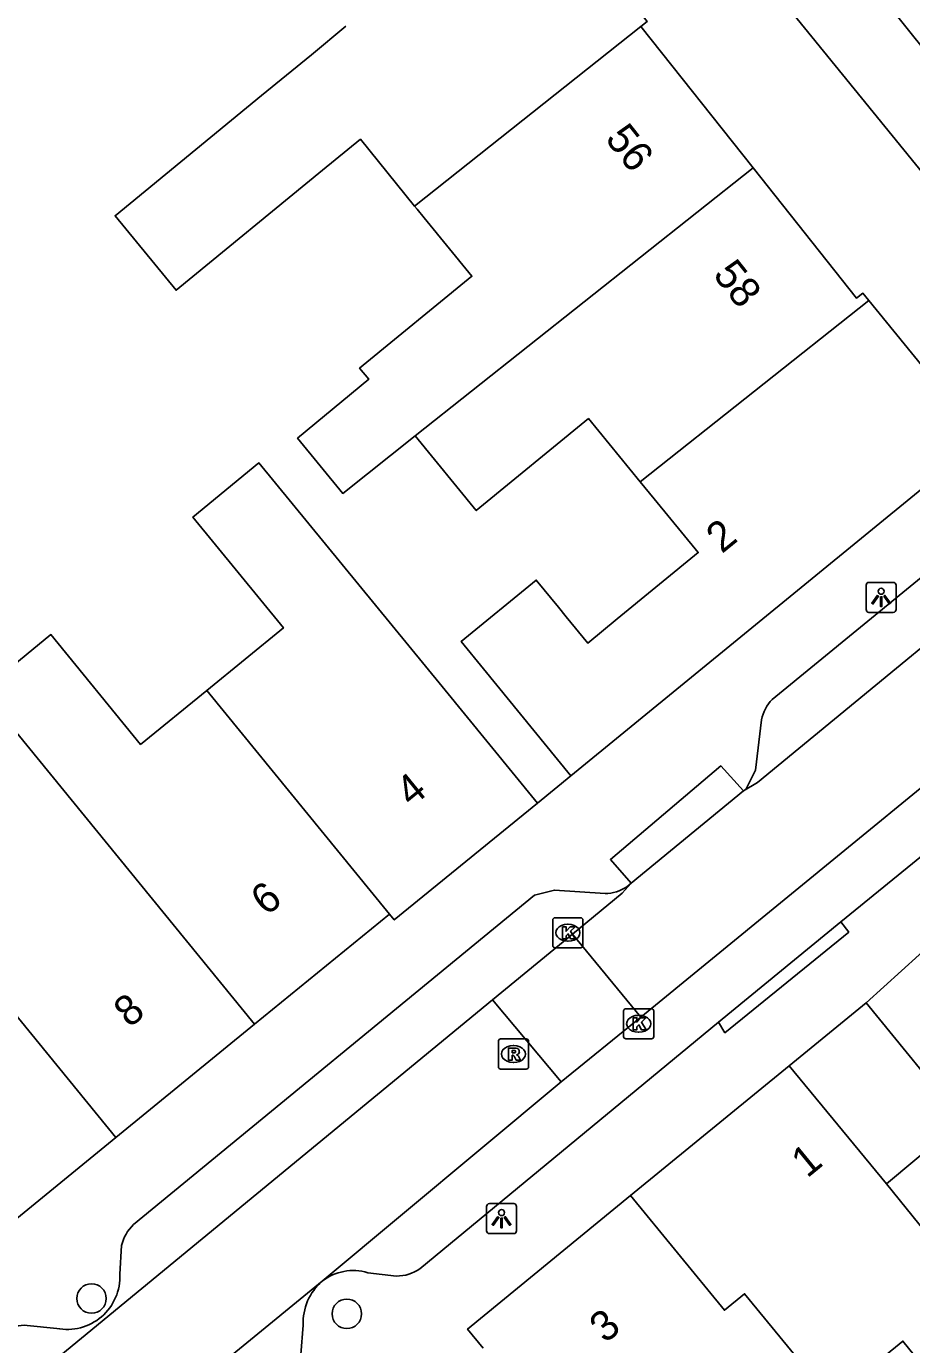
# Model space of a CAD drawing. Extents: x 160356 to 161355, y 381727 to 382845.
# Drawn here: x 161124.22 to 161153.63, y 382593.51 to 382637.29 of the extents above; entities that cross this region are included whole.
import ezdxf

# ---------------------------------------------------------------- set-up
doc = ezdxf.new("R2010")
doc.units = 0
for name, color, linetype in [('IMGEO_Boom', 7, 'Continuous'), ('IMGEO_Kolk', 7, 'Continuous'), ('IMGEO_Lichtpunt', 7, 'Continuous'), ('IMGEO_Pand', 7, 'Continuous'), ('IMGEO_Pand_nummerreeks', 7, 'Continuous'), ('IMGEO_Rijbaan_lokaal_gesloten', 7, 'Continuous'), ('IMGEO_Rijbaan_lokaal_open', 7, 'Continuous'), ('IMGEO_Rioolput', 7, 'Continuous'), ('IMGEO_Voetpad_open', 7, 'Continuous')]:
    doc.layers.add(name, color=color, linetype=linetype)

msp = doc.modelspace()

# ---------------------------------------------------------------- linework, layer by layer
at = {"layer": 'IMGEO_Boom'}
for centre in [(161126.39, 382595.044), (161134.872, 382594.536)]:
    msp.add_circle(centre, 0.489, dxfattribs=at)
at = {"layer": 'IMGEO_Kolk'}
for p, q in [((161141.713, 382606.766), (161141.713, 382607.618)), ((161141.788, 382607.692), (161142.64, 382607.692)), ((161142.714, 382607.618), (161142.714, 382606.766)), ((161142.201, 382607.472), (161142.226, 382607.472)), ((161142.64, 382606.692), (161141.788, 382606.692)), ((161142.224, 382606.912), (161142.199, 382606.912)), ((161144.066, 382603.743), (161144.066, 382604.595)), ((161144.141, 382604.669), (161144.993, 382604.669)), ((161145.067, 382604.595), (161145.067, 382603.743)), ((161144.554, 382604.449), (161144.579, 382604.449)), ((161144.993, 382603.669), (161144.141, 382603.669)), ((161144.577, 382603.889), (161144.552, 382603.889))]:
    msp.add_line(p, q, dxfattribs=at)
for points in [[(161141.713, 382606.766), (161141.713, 382607.618)], [(161141.788, 382607.692), (161142.64, 382607.692)], [(161142.714, 382607.618), (161142.714, 382606.766)], [(161142.034, 382607.392), (161142.157, 382607.392), (161142.157, 382607.241), (161142.287, 382607.392), (161142.451, 382607.392), (161142.305, 382607.241), (161142.458, 382606.992), (161142.306, 382606.992), (161142.221, 382607.156), (161142.157, 382607.089), (161142.157, 382606.992), (161142.034, 382606.992), (161142.034, 382607.392)], [(161142.64, 382606.692), (161141.788, 382606.692)], [(161144.066, 382603.743), (161144.066, 382604.595)], [(161144.141, 382604.669), (161144.993, 382604.669)], [(161145.067, 382604.595), (161145.067, 382603.743)], [(161144.387, 382604.369), (161144.51, 382604.369), (161144.51, 382604.218), (161144.64, 382604.369), (161144.804, 382604.369), (161144.658, 382604.218), (161144.811, 382603.969), (161144.659, 382603.969), (161144.574, 382604.133), (161144.51, 382604.066), (161144.51, 382603.969), (161144.387, 382603.969), (161144.387, 382604.369)], [(161144.993, 382603.669), (161144.141, 382603.669)]]:
    msp.add_lwpolyline(points, dxfattribs=at)
for centre, start, end in [((161141.79, 382607.616), 91.552, 178.448), ((161141.79, 382607.616), 91.552, 178.448), ((161142.638, 382607.616), 1.552, 88.448), ((161142.638, 382607.616), 1.552, 88.448), ((161141.79, 382606.768), 181.552, 268.448), ((161141.79, 382606.768), 181.552, 268.448), ((161142.638, 382606.768), 271.552, 358.448), ((161142.638, 382606.768), 271.552, 358.448), ((161144.143, 382604.593), 91.552, 178.448), ((161144.143, 382604.593), 91.552, 178.448), ((161144.991, 382604.593), 1.552, 88.448), ((161144.991, 382604.593), 1.552, 88.448), ((161144.143, 382603.745), 181.552, 268.448), ((161144.143, 382603.745), 181.552, 268.448), ((161144.991, 382603.745), 271.552, 358.448), ((161144.991, 382603.745), 271.552, 358.448)]:
    msp.add_arc(centre, 0.0765, start, end, dxfattribs=at)
for centre, major_axis, ratio, start_param, end_param in [((161142.2, 382607.192), (-0.387, 0.002), 0.722429, 4.712389, 7.853982), ((161142.225, 382607.192), (-0.39, 0.002), 0.717154, 1.570796, 4.712389), ((161144.553, 382604.169), (-0.387, 0.002), 0.722429, 4.712389, 7.853982), ((161144.578, 382604.169), (-0.39, 0.002), 0.717154, 1.570796, 4.712389)]:
    msp.add_ellipse(centre, major_axis=major_axis, ratio=ratio, start_param=start_param, end_param=end_param, dxfattribs=at)
at = {"layer": 'IMGEO_Lichtpunt'}
for p, q in [((161152.123, 382618.734), (161152.123, 382617.927)), ((161152.123, 382618.734), (161152.123, 382617.927)), ((161153.025, 382618.829), (161152.217, 382618.829)), ((161153.025, 382618.829), (161152.217, 382618.829)), ((161153.119, 382617.927), (161153.119, 382618.734)), ((161153.119, 382617.927), (161153.119, 382618.734)), ((161152.217, 382617.833), (161153.025, 382617.833)), ((161152.217, 382617.833), (161153.025, 382617.833)), ((161139.512, 382598.1), (161139.512, 382597.293)), ((161139.512, 382598.1), (161139.512, 382597.293)), ((161140.414, 382598.195), (161139.606, 382598.195)), ((161140.414, 382598.195), (161139.606, 382598.195)), ((161140.508, 382597.293), (161140.508, 382598.1)), ((161140.508, 382597.293), (161140.508, 382598.1)), ((161139.606, 382597.199), (161140.414, 382597.199)), ((161139.606, 382597.199), (161140.414, 382597.199))]:
    msp.add_line(p, q, dxfattribs=at)
for points in [[(161152.497, 382618.398), (161152.536, 382618.37), (161152.348, 382618.108), (161152.31, 382618.135), (161152.497, 382618.398)], [(161152.599, 382618.35), (161152.646, 382618.35), (161152.646, 382618.028), (161152.599, 382618.028), (161152.599, 382618.35)], [(161152.709, 382618.37), (161152.747, 382618.397), (161152.934, 382618.135), (161152.895, 382618.107), (161152.709, 382618.37)], [(161139.886, 382597.764), (161139.925, 382597.736), (161139.737, 382597.474), (161139.699, 382597.501), (161139.886, 382597.764)], [(161139.988, 382597.716), (161140.035, 382597.716), (161140.035, 382597.394), (161139.988, 382597.394), (161139.988, 382597.716)], [(161140.098, 382597.736), (161140.136, 382597.763), (161140.323, 382597.501), (161140.284, 382597.473), (161140.098, 382597.736)]]:
    msp.add_lwpolyline(points, dxfattribs=at)
for centre in [(161152.622, 382618.532), (161140.011, 382597.898)]:
    msp.add_circle(centre, 0.0994, dxfattribs=at)
for centre, start, end in [((161152.217, 382618.734), 90, 180), ((161152.217, 382618.734), 90, 180), ((161153.025, 382618.734), 0, 90), ((161153.025, 382618.734), 0, 90), ((161152.217, 382617.927), 180, 270), ((161152.217, 382617.927), 180, 270), ((161153.025, 382617.927), 270, 0), ((161153.025, 382617.927), 270, 360), ((161139.606, 382598.1), 90, 180), ((161139.606, 382598.1), 90, 180), ((161140.414, 382598.1), 0, 90), ((161140.414, 382598.1), 0, 90), ((161139.606, 382597.293), 180, 270), ((161139.606, 382597.293), 180, 270), ((161140.414, 382597.293), 270, 0), ((161140.414, 382597.293), 270, 360)]:
    msp.add_arc(centre, 0.0946, start, end, dxfattribs=at)
at = {"layer": 'IMGEO_Pand'}
for points in [[(161139.511, 382641.16), (161139.566, 382641.205), (161140.961, 382642.358), (161144.851, 382637.457), (161144.64, 382637.29)], [(161137.117, 382631.324), (161135.321, 382633.544), (161134.065, 382632.514), (161129.201, 382628.528), (161127.17, 382631.006), (161132.035, 382634.993), (161133.692, 382636.351), (161134.84, 382637.299)], [(161137.117, 382631.324), (161144.64, 382637.29)], [(161144.64, 382637.29), (161148.368, 382632.595)], [(161148.368, 382632.595), (161137.14, 382623.69)], [(161148.368, 382632.595), (161151.805, 382628.266), (161152.016, 382628.433), (161152.211, 382628.193)], [(161137.14, 382623.69), (161134.736, 382621.784), (161133.234, 382623.617), (161135.597, 382625.573), (161135.295, 382625.942), (161139.024, 382628.997), (161137.438, 382630.932), (161137.203, 382631.219), (161137.117, 382631.324)], [(161144.617, 382622.17), (161152.211, 382628.193)], [(161152.211, 382628.193), (161155.973, 382623.57)], [(161144.617, 382622.17), (161142.898, 382624.268), (161139.169, 382621.213), (161137.14, 382623.69)], [(161155.973, 382623.57), (161142.31, 382612.404)], [(161130.219, 382615.239), (161132.763, 382617.315), (161129.759, 382620.996), (161131.952, 382622.793), (161138.034, 382615.368), (161141.202, 382611.499)], [(161142.31, 382612.404), (161139.41, 382615.962), (161138.674, 382616.865), (161141.163, 382618.904), (161141.901, 382618.003), (161142.161, 382617.686), (161142.876, 382616.813), (161143.855, 382617.615), (161146.543, 382619.817), (161145.077, 382621.608), (161144.617, 382622.17)], [(161122.754, 382615.229), (161125.04, 382617.094), (161128.019, 382613.444), (161130.219, 382615.239)], [(161122.754, 382615.229), (161131.806, 382604.151)], [(161130.219, 382615.239), (161136.289, 382607.808)], [(161141.202, 382611.499), (161136.444, 382607.618), (161136.289, 382607.808)], [(161127.199, 382600.391), (161121.164, 382607.777)], [(161136.289, 382607.808), (161131.806, 382604.151)], [(161152.12, 382604.863), (161149.563, 382602.77)], [(161152.12, 382604.863), (161155.325, 382600.948), (161154.62, 382600.364), (161152.8, 382598.855)], [(161131.806, 382604.151), (161127.199, 382600.391)], [(161149.563, 382602.77), (161144.299, 382598.462)], [(161152.8, 382598.855), (161149.563, 382602.77)], [(161127.199, 382600.391), (161122.798, 382596.801)], [(161152.8, 382598.855), (161154.107, 382597.24), (161155.559, 382595.445), (161158.594, 382591.693), (161156.367, 382589.891), (161153.343, 382593.631), (161150.39, 382591.214)], [(161144.299, 382598.462), (161138.883, 382594.029), (161139.398, 382593.4)], [(161144.299, 382598.462), (161147.416, 382594.653), (161148.085, 382595.2), (161150.525, 382592.219), (161149.945, 382591.746), (161150.39, 382591.214)]]:
    msp.add_lwpolyline(points, dxfattribs=at)
at = {"layer": 'IMGEO_Rijbaan_lokaal_gesloten'}
msp.add_lwpolyline([(161160.061, 382629.048), (161159.658, 382629.537), (161145.919, 382646.658)], dxfattribs=at)
at = {"layer": 'IMGEO_Rijbaan_lokaal_open'}
for points in [[(161159.407, 382621.274), (161158.929, 382620.748), (161148.511, 382612.18), (161148.046, 382611.907)], [(161144.639, 382604.392), (161161.055, 382617.832), (161161.512, 382618.091)], [(161148.046, 382611.907), (161144.315, 382608.843)], [(161144.315, 382608.843), (161144.023, 382608.501), (161142.369, 382607.146)], [(161139.711, 382604.968), (161142.369, 382607.146)], [(161142.369, 382607.146), (161144.639, 382604.392)], [(161139.711, 382604.968), (161110.577, 382580.997)], [(161141.992, 382602.237), (161139.711, 382604.968)], [(161144.639, 382604.392), (161141.992, 382602.237)], [(161141.992, 382602.237), (161134.051, 382595.615)], [(161134.051, 382595.615), (161114.942, 382579.991)]]:
    msp.add_lwpolyline(points, dxfattribs=at)
at = {"layer": 'IMGEO_Rioolput'}
for p, q in [((161139.906, 382602.737), (161139.906, 382603.589)), ((161139.981, 382603.663), (161140.833, 382603.663)), ((161140.907, 382603.589), (161140.907, 382602.737)), ((161140.394, 382603.443), (161140.419, 382603.443)), ((161140.417, 382602.883), (161140.392, 382602.883)), ((161140.833, 382602.663), (161139.981, 382602.663))]:
    msp.add_line(p, q, dxfattribs=at)
for points in [[(161139.906, 382602.737), (161139.906, 382603.589)], [(161139.981, 382603.663), (161140.833, 382603.663)], [(161140.907, 382603.589), (161140.907, 382602.737)], [(161140.495, 382603.361), (161140.243, 382603.363), (161140.243, 382602.963)], [(161140.421, 382603.282), (161140.367, 382603.282), (161140.367, 382603.201)], [(161140.367, 382603.201), (161140.419, 382603.201)], [(161140.243, 382602.963), (161140.367, 382602.963), (161140.367, 382603.125), (161140.378, 382603.125)], [(161140.425, 382603.096), (161140.496, 382602.963), (161140.636, 382602.963), (161140.571, 382603.089)], [(161140.833, 382602.663), (161139.981, 382602.663)]]:
    msp.add_lwpolyline(points, dxfattribs=at)
for centre, radius, start, end in [((161139.983, 382603.587), 0.0765, 91.552, 178.448), ((161139.983, 382603.587), 0.0765, 91.552, 178.448), ((161140.831, 382603.587), 0.0765, 1.552, 88.448), ((161140.831, 382603.587), 0.0765, 1.552, 88.448), ((161140.403, 382603.39), 0.19, 274.7715, 282.9687), ((161140.427, 382603.186), 0.0964, 77.0061, 93.1865), ((161140.441, 382603.243), 0.0378, 276.6634, 79.6772), ((161140.494, 382603.251), 0.109, 350.3612, 89.416), ((161140.492, 382603.251), 0.112, 277.5842, 350.9817), ((161139.983, 382602.739), 0.0765, 181.552, 268.448), ((161139.983, 382602.739), 0.0765, 181.552, 268.448), ((161140.377, 382603.072), 0.0533, 26.0293, 88.6989), ((161140.476, 382603.036), 0.108, 29.5134, 73.7905), ((161140.831, 382602.739), 0.0765, 271.552, 358.448), ((161140.831, 382602.739), 0.0765, 271.552, 358.448)]:
    msp.add_arc(centre, radius, start, end, dxfattribs=at)
for centre, major_axis, ratio, start_param, end_param in [((161140.393, 382603.163), (-0.387, 0.002), 0.722429, 4.712389, 7.853982), ((161140.418, 382603.163), (-0.39, 0.002), 0.717154, 1.570796, 4.712389)]:
    msp.add_ellipse(centre, major_axis=major_axis, ratio=ratio, start_param=start_param, end_param=end_param, dxfattribs=at)
at = {"layer": 'IMGEO_Voetpad_open'}
for points in [[(161159.101, 382626.167), (161143.965, 382644.765), (161142.45, 382646.715)], [(161149.003, 382614.942), (161156.402, 382620.989)], [(161151.286, 382607.556), (161160.397, 382614.976)], [(161148.046, 382611.907), (161148.143, 382611.996), (161148.445, 382612.596), (161148.645, 382614.267)], [(161141.202, 382611.499), (161142.31, 382612.404)], [(161144.315, 382608.843), (161143.628, 382609.619), (161147.295, 382612.734), (161148.046, 382611.907)], [(161144.178, 382608.718), (161144.315, 382608.843)], [(161127.785, 382597.499), (161141.108, 382608.439), (161141.769, 382608.61), (161143.448, 382608.493)], [(161147.214, 382604.219), (161151.286, 382607.556)], [(161147.214, 382604.219), (161147.432, 382603.872), (161151.546, 382607.212), (161151.286, 382607.556)], [(161154.47, 382606.995), (161152.12, 382604.863)], [(161137.296, 382596.027), (161147.214, 382604.219)], [(161127.33, 382595.849), (161127.387, 382596.805)], [(161135.57, 382595.901), (161136.521, 382595.786)], [(161124.256, 382594.146), (161125.236, 382594.05)], [(161133.344, 382593.181), (161133.425, 382594.163)]]:
    msp.add_lwpolyline(points, dxfattribs=at)
for centre, radius, start, end in [((161150.038, 382613.961), 1.426, 136.5229, 167.5968), ((161143.405, 382609.928), 1.436, 271.7063, 302.5543), ((161128.791, 382596.461), 1.446, 134.1052, 166.2274), ((161125.578, 382595.77), 1.754, 258.7567, 2.5765), ((161135.083, 382594.31), 1.664, 72.9915, 128.3343), ((161136.497, 382597.23), 1.444, 270.9526, 303.5954), ((161135.212, 382594.253), 1.79, 130.462, 182.8934), ((161124.125, 382593.235), 0.92, 81.8113, 131.445)]:
    msp.add_arc(centre, radius, start, end, dxfattribs=at)

# ---------------------------------------------------------------- texts
at = {"layer": 'IMGEO_Pand_nummerreeks'}
for s, rotation, p in [('56', 308.4453, (161143.423, 382633.549)), ('58', 308.4478, (161147.006, 382629.036)), ('2', 39.2591, (161147.331, 382619.763)), ('4', 39.2034, (161137.017, 382611.337)), ('6', 39.2116, (161132.204, 382607.727)), ('8', 39.2116, (161127.649, 382604.011)), ('1', 39.2992, (161150.162, 382599.022)), ('3', 39.2991, (161143.456, 382593.533))]:
    msp.add_text(s, height=1, rotation=rotation, dxfattribs=at).set_placement(p)

doc.saveas('drawing.dxf')
